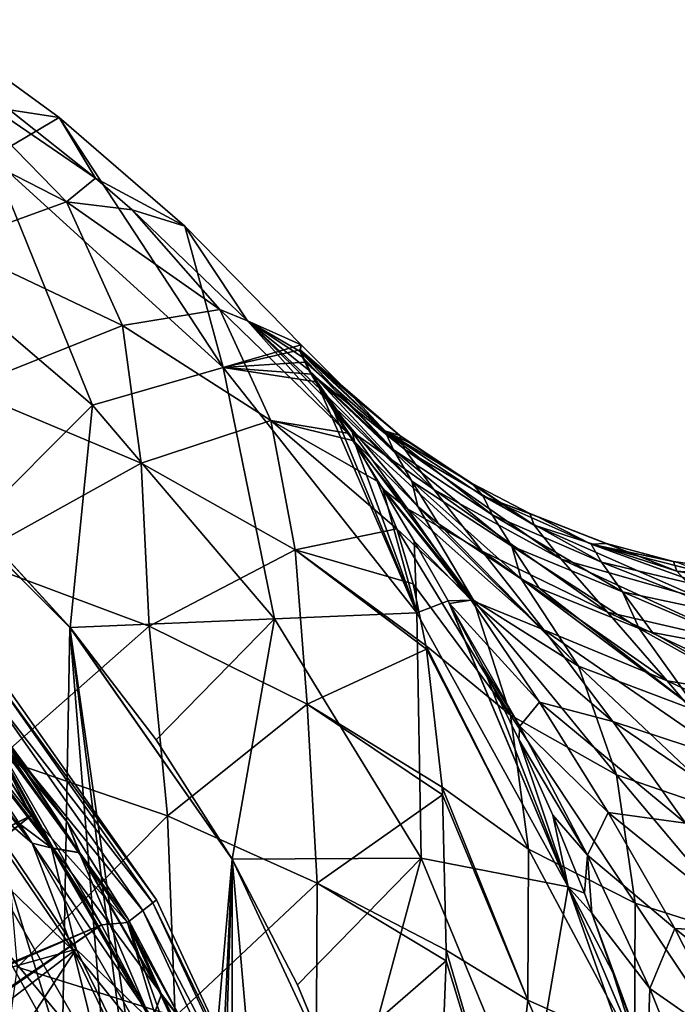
# Model space of a CAD drawing. Header units: metres. Extents: x -109 to 109, y -432 to 89.
# Tile 940 of 955: x 17 to 27, y 10 to 24. Entities that reach past the tile are written whole.
import ezdxf

# ---------------------------------------------------------------- set-up
doc = ezdxf.new("R2010")
doc.units = ezdxf.units.M
doc.layers.add('solid_506360_24502164_01', color=7, linetype='CONTINUOUS')

msp = doc.modelspace()

# ---------------------------------------------------------------- linework, layer by layer
at = {"layer": 'solid_506360_24502164_01'}
for points in [[(18.042078, 22.742723, 52.000668), (16.074038, 24.173815, 52.000668), (17.052843, 22.158894, 75.761192)], [(17.311918, 22.856043, 41.754154), (16.074038, 24.173815, 52.000668), (18.042078, 22.742723, 52.000668)], [(16.278555, 23.417765, 39.80756), (18.147871, 21.504862, 37.983829), (15.514084, 22.855165, 35.901062)], [(16.278555, 23.417765, 39.80756), (17.311918, 22.856043, 41.754154), (18.574461, 21.851274, 41.947685)], [(16.278555, 23.417765, 39.80756), (18.574461, 21.851274, 41.947685), (18.147871, 21.504862, 37.983829)], [(15.514084, 22.855165, 35.901062), (18.147871, 21.504862, 37.983829), (16.450621, 20.893602, 33.621342)], [(18.574461, 21.851274, 41.947685), (17.311918, 22.856043, 41.754154), (18.042078, 22.742723, 52.000668)], [(18.042078, 22.742723, 52.000668), (17.052843, 22.158894, 75.761192), (20.441391, 19.077881, 75.761192)], [(19.882805, 21.152348, 52.000534), (18.042078, 22.742723, 52.000668), (20.441391, 19.077881, 75.761192)], [(18.574461, 21.851274, 41.947685), (18.042078, 22.742723, 52.000668), (19.882805, 21.152348, 52.000534)], [(15.400833, 21.197428, 99.505043), (18.527231, 18.527231, 99.505043), (17.052843, 22.158894, 75.761192)], [(18.527231, 18.527231, 99.505043), (20.441391, 19.077881, 75.761192), (17.052843, 22.158894, 75.761192)], [(18.147871, 21.504862, 37.983829), (18.574461, 21.851274, 41.947685), (19.111734, 21.387255, 42.039707)], [(19.111734, 21.387255, 42.039707), (18.574461, 21.851274, 41.947685), (19.882805, 21.152348, 52.000534)], [(18.147871, 21.504862, 37.983829), (18.967747, 19.693275, 35.643936), (16.450621, 20.893602, 33.621342)], [(18.147871, 21.504862, 37.983829), (19.111734, 21.387255, 42.039707), (20.393084, 19.930351, 40.267475)], [(18.147871, 21.504862, 37.983829), (20.393084, 19.930351, 40.267475), (18.967747, 19.693275, 35.643936)], [(20.799818, 19.765907, 42.36433), (19.111734, 21.387255, 42.039707), (19.882805, 21.152348, 52.000534)], [(20.393084, 19.930351, 40.267475), (19.111734, 21.387255, 42.039707), (20.799818, 19.765907, 42.36433)], [(16.800409, 16.800444, 123.140602), (18.527231, 18.527231, 99.505043), (15.400833, 21.197428, 99.505043)], [(19.882805, 21.152348, 52.000534), (20.441391, 19.077881, 75.761192), (21.584148, 19.4133, 52.002453)], [(20.799818, 19.765907, 42.36433), (19.882805, 21.152348, 52.000534), (21.584148, 19.4133, 52.002453)], [(16.64856, 18.767406, 31.262403), (16.450621, 20.893602, 33.621342), (18.967747, 19.693275, 35.643936)], [(20.393084, 19.930351, 40.267475), (21.143637, 18.306179, 37.845978), (18.967747, 19.693275, 35.643936)], [(20.393084, 19.930351, 40.267475), (20.799818, 19.765907, 42.36433), (22.263271, 18.118952, 42.676739)], [(20.393084, 19.930351, 40.267475), (22.263271, 18.118952, 42.676739), (21.143637, 18.306179, 37.845978)], [(21.571777, 19.31638, 49.885098), (20.799818, 19.765907, 42.36433), (21.584148, 19.4133, 52.002453)], [(21.968187, 18.602377, 45.017803), (22.263271, 18.118952, 42.676739), (20.799818, 19.765907, 42.36433)], [(21.866465, 18.763359, 45.791477), (21.968187, 18.602377, 45.017803), (20.799818, 19.765907, 42.36433)], [(21.69936, 19.042915, 47.424244), (21.866465, 18.763359, 45.791477), (20.799818, 19.765907, 42.36433)], [(21.603834, 19.22975, 48.917721), (21.69936, 19.042915, 47.424244), (20.799818, 19.765907, 42.36433)], [(21.571777, 19.31638, 49.885098), (21.603834, 19.22975, 48.917721), (20.799818, 19.765907, 42.36433)], [(19.240467, 17.677408, 33.287315), (16.64856, 18.767406, 31.262403), (18.967747, 19.693275, 35.643936)], [(19.240467, 17.677408, 33.287315), (18.967747, 19.693275, 35.643936), (21.143637, 18.306179, 37.845978)], [(20.441391, 19.077881, 75.761192), (21.573608, 19.337254, 53.85384), (21.584148, 19.4133, 52.002453)], [(20.441391, 19.077881, 75.761192), (21.64831, 19.157703, 55.731483), (21.573608, 19.337254, 53.85384)], [(22.346994, 18.649813, 52.000565), (21.571777, 19.31638, 49.885098), (21.584148, 19.4133, 52.002453)], [(22.346994, 18.649813, 52.000565), (21.584148, 19.4133, 52.002453), (21.573608, 19.337254, 53.85384)], [(23.103998, 17.877472, 54.74913), (21.573608, 19.337254, 53.85384), (21.64831, 19.157703, 55.731483)], [(22.346994, 18.649813, 52.000565), (21.573608, 19.337254, 53.85384), (23.032917, 18.08346, 51.999393)], [(23.103998, 17.877472, 54.74913), (23.032917, 18.08346, 51.999393), (21.573608, 19.337254, 53.85384)], [(22.937712, 17.874149, 47.785309), (21.603834, 19.22975, 48.917721), (21.571777, 19.31638, 49.885098)], [(22.811972, 18.15144, 50.031326), (21.571777, 19.31638, 49.885098), (22.346994, 18.649813, 52.000565)], [(22.937712, 17.874149, 47.785309), (21.571777, 19.31638, 49.885098), (22.811972, 18.15144, 50.031326)], [(22.937712, 17.874149, 47.785309), (21.69936, 19.042915, 47.424244), (21.603834, 19.22975, 48.917721)], [(18.527231, 18.527231, 99.505043), (21.197428, 15.400833, 99.505043), (20.441391, 19.077881, 75.761192)], [(20.441391, 19.077881, 75.761192), (21.743332, 18.982891, 56.962063), (21.64831, 19.157703, 55.731483)], [(20.441391, 19.077881, 75.761192), (21.809498, 18.869379, 57.625797), (21.743332, 18.982891, 56.962063)], [(20.441391, 19.077881, 75.761192), (23.281528, 15.485038, 75.761192), (21.809498, 18.869379, 57.625797)], [(21.197428, 15.400833, 99.505043), (23.281528, 15.485038, 75.761192), (20.441391, 19.077881, 75.761192)], [(23.103998, 17.877472, 54.74913), (21.64831, 19.157703, 55.731483), (21.743332, 18.982891, 56.962063)], [(23.209604, 17.415489, 45.602718), (21.866465, 18.763359, 45.791477), (21.69936, 19.042915, 47.424244)], [(23.209604, 17.415489, 45.602718), (21.69936, 19.042915, 47.424244), (22.937712, 17.874149, 47.785309)], [(22.335499, 18.138844, 59.603771), (21.743332, 18.982891, 56.962063), (21.809498, 18.869379, 57.625797)], [(23.528477, 17.293633, 57.374908), (21.743332, 18.982891, 56.962063), (22.335499, 18.138844, 59.603771)], [(23.528477, 17.293633, 57.374908), (23.103998, 17.877472, 54.74913), (21.743332, 18.982891, 56.962063)], [(16.716921, 16.275846, 29.320305), (16.64856, 18.767406, 31.262403), (19.240467, 17.677408, 33.287315)], [(23.281528, 15.485038, 75.761192), (22.055727, 18.467144, 59.526768), (21.809498, 18.869379, 57.625797)], [(22.335499, 18.138844, 59.603771), (21.809498, 18.869379, 57.625797), (22.055727, 18.467144, 59.526768)], [(23.209604, 17.415489, 45.602718), (21.968187, 18.602377, 45.017803), (21.866465, 18.763359, 45.791477)], [(21.968187, 18.602377, 45.017803), (22.35685, 18.004522, 42.697643), (22.263271, 18.118952, 42.676739)], [(23.294838, 17.045685, 43.332684), (22.35685, 18.004522, 42.697643), (21.968187, 18.602377, 45.017803)], [(23.209604, 17.415489, 45.602718), (23.294838, 17.045685, 43.332684), (21.968187, 18.602377, 45.017803)], [(22.811972, 18.15144, 50.031326), (22.346994, 18.649813, 52.000565), (23.032917, 18.08346, 51.999393)], [(16.800409, 16.800444, 123.140602), (18.200739, 15.272255, 123.140602), (18.527231, 18.527231, 99.505043)], [(18.200739, 15.272255, 123.140602), (21.197428, 15.400833, 99.505043), (18.527231, 18.527231, 99.505043)], [(23.281528, 15.485038, 75.761192), (22.382633, 17.945969, 61.423927), (22.055727, 18.467144, 59.526768)], [(22.335499, 18.138844, 59.603771), (22.055727, 18.467144, 59.526768), (22.382633, 17.945969, 61.423927)], [(18.198797, 15.270495, 127), (15.270551, 18.19875, 123.161255), (15.27049, 18.198778, 127)], [(18.082249, 9.004004, 127), (18.198797, 15.270495, 127), (15.27049, 18.198778, 127)], [(17.174429, 10.633857, 127), (18.082249, 9.004004, 127), (15.27049, 18.198778, 127)], [(15.270551, 18.19875, 123.161255), (18.19875, 15.270551, 123.161255), (15.272217, 18.200769, 123.140602)], [(18.198797, 15.270495, 127), (18.19875, 15.270551, 123.161255), (15.270551, 18.19875, 123.161255)], [(18.19875, 15.270551, 123.161255), (16.800409, 16.800444, 123.140602), (15.272217, 18.200769, 123.140602)], [(21.498085, 16.412092, 35.502361), (19.240467, 17.677408, 33.287315), (21.143637, 18.306179, 37.845978)], [(21.143637, 18.306179, 37.845978), (22.263271, 18.118952, 42.676739), (22.35685, 18.004522, 42.697643)], [(22.698683, 17.415798, 41.400238), (21.143637, 18.306179, 37.845978), (22.35685, 18.004522, 42.697643)], [(22.698683, 17.415798, 41.400238), (22.986996, 16.7185, 40.165146), (21.143637, 18.306179, 37.845978)], [(21.498085, 16.412092, 35.502361), (21.143637, 18.306179, 37.845978), (22.986996, 16.7185, 40.165146)], [(23.142378, 17.010521, 61.956573), (22.335499, 18.138844, 59.603771), (22.382633, 17.945969, 61.423927)], [(24.236794, 16.390438, 59.772457), (22.335499, 18.138844, 59.603771), (23.142378, 17.010521, 61.956573)], [(24.236794, 16.390438, 59.772457), (23.528477, 17.293633, 57.374908), (22.335499, 18.138844, 59.603771)], [(22.811972, 18.15144, 50.031326), (23.185509, 17.970373, 51.999119), (24.090906, 17.38217, 51.997368)], [(24.252401, 17.195185, 50.177067), (22.811972, 18.15144, 50.031326), (24.090906, 17.38217, 51.997368)], [(22.811972, 18.15144, 50.031326), (23.032917, 18.08346, 51.999393), (23.185509, 17.970373, 51.999119)], [(24.386675, 16.920616, 48.144211), (22.811972, 18.15144, 50.031326), (24.252401, 17.195185, 50.177067)], [(24.386675, 16.920616, 48.144211), (22.937712, 17.874149, 47.785309), (22.811972, 18.15144, 50.031326)], [(24.998344, 16.771322, 54.426281), (23.185509, 17.970373, 51.999119), (23.032917, 18.08346, 51.999393)], [(24.998344, 16.771322, 54.426281), (23.032917, 18.08346, 51.999393), (23.103998, 17.877472, 54.74913)], [(24.111692, 15.671315, 41.114906), (22.698683, 17.415798, 41.400238), (22.35685, 18.004522, 42.697643)], [(24.111692, 15.671315, 41.114906), (22.35685, 18.004522, 42.697643), (23.294838, 17.045685, 43.332684)], [(23.281528, 15.485038, 75.761192), (22.781656, 17.303202, 63.299454), (22.382633, 17.945969, 61.423927)], [(23.142378, 17.010521, 61.956573), (22.382633, 17.945969, 61.423927), (22.781656, 17.303202, 63.299454)], [(24.998344, 16.771322, 54.426281), (24.090906, 17.38217, 51.997368), (23.185509, 17.970373, 51.999119)], [(24.670927, 16.465586, 46.172489), (22.937712, 17.874149, 47.785309), (24.386675, 16.920616, 48.144211)], [(24.670927, 16.465586, 46.172489), (23.209604, 17.415489, 45.602718), (22.937712, 17.874149, 47.785309)], [(25.397863, 16.274586, 56.762531), (23.103998, 17.877472, 54.74913), (23.528477, 17.293633, 57.374908)], [(24.998344, 16.771322, 54.426281), (23.103998, 17.877472, 54.74913), (25.397863, 16.274586, 56.762531)], [(19.358177, 15.294198, 31.334875), (16.716921, 16.275846, 29.320305), (19.240467, 17.677408, 33.287315)], [(19.358177, 15.294198, 31.334875), (19.240467, 17.677408, 33.287315), (21.498085, 16.412092, 35.502361)], [(24.111692, 15.671315, 41.114906), (22.986996, 16.7185, 40.165146), (22.698683, 17.415798, 41.400238)], [(23.209604, 17.415489, 45.602718), (24.810387, 15.987474, 44.164806), (23.59874, 16.792875, 43.515587)], [(24.670927, 16.465586, 46.172489), (24.810387, 15.987474, 44.164806), (23.209604, 17.415489, 45.602718)], [(23.209604, 17.415489, 45.602718), (23.59874, 16.792875, 43.515587), (23.294838, 17.045685, 43.332684)], [(24.252401, 17.195185, 50.177067), (24.090906, 17.38217, 51.997368), (24.937883, 16.943987, 51.995636)], [(24.998344, 16.771322, 54.426281), (24.937883, 16.943987, 51.995636), (24.090906, 17.38217, 51.997368)], [(23.281528, 15.485038, 75.761192), (23.240372, 16.539003, 65.131126), (22.781656, 17.303202, 63.299454)], [(24.079475, 15.672027, 64.009552), (22.781656, 17.303202, 63.299454), (23.240372, 16.539003, 65.131126)], [(24.079475, 15.672027, 64.009552), (23.142378, 17.010521, 61.956573), (22.781656, 17.303202, 63.299454)], [(26.075588, 15.4972, 58.921612), (23.528477, 17.293633, 57.374908), (24.236794, 16.390438, 59.772457)], [(25.397863, 16.274586, 56.762531), (23.528477, 17.293633, 57.374908), (26.075588, 15.4972, 58.921612)], [(24.252401, 17.195185, 50.177067), (24.937883, 16.943987, 51.995636), (25.053238, 16.891777, 51.995396)], [(25.834381, 16.493956, 50.303989), (24.252401, 17.195185, 50.177067), (25.053238, 16.891777, 51.995396)], [(25.985023, 16.230583, 48.470806), (24.252401, 17.195185, 50.177067), (25.834381, 16.493956, 50.303989)], [(25.985023, 16.230583, 48.470806), (24.386675, 16.920616, 48.144211), (24.252401, 17.195185, 50.177067)], [(23.294838, 17.045685, 43.332684), (23.59874, 16.792875, 43.515587), (25.651287, 14.705687, 42.012863)], [(24.111692, 15.671315, 41.114906), (23.294838, 17.045685, 43.332684), (25.651287, 14.705687, 42.012863)], [(25.139986, 15.237618, 61.894642), (23.142378, 17.010521, 61.956573), (24.079475, 15.672027, 64.009552)], [(25.139986, 15.237618, 61.894642), (24.236794, 16.390438, 59.772457), (23.142378, 17.010521, 61.956573)], [(26.295626, 15.794156, 46.693985), (24.386675, 16.920616, 48.144211), (25.985023, 16.230583, 48.470806)], [(26.295626, 15.794156, 46.693985), (24.670927, 16.465586, 46.172489), (24.386675, 16.920616, 48.144211)], [(27.090378, 16.09811, 54.134369), (25.053238, 16.891777, 51.995396), (24.937883, 16.943987, 51.995636)], [(24.998344, 16.771322, 54.426281), (27.090378, 16.09811, 54.134369), (24.937883, 16.943987, 51.995636)], [(25.834381, 16.493956, 50.303989), (25.053238, 16.891777, 51.995396), (26.062075, 16.504614, 51.993179)], [(27.090378, 16.09811, 54.134369), (26.062075, 16.504614, 51.993179), (25.053238, 16.891777, 51.995396)], [(18.19875, 15.270551, 123.161255), (18.200739, 15.272255, 123.140602), (16.800409, 16.800444, 123.140602)], [(23.59874, 16.792875, 43.515587), (24.810387, 15.987474, 44.164806), (25.651287, 14.705687, 42.012863)], [(24.998344, 16.771322, 54.426281), (27.460567, 15.685733, 56.214298), (27.090378, 16.09811, 54.134369)], [(24.998344, 16.771322, 54.426281), (25.397863, 16.274586, 56.762531), (27.460567, 15.685733, 56.214298)], [(23.225512, 15.912354, 38.99165), (21.498085, 16.412092, 35.502361), (22.986996, 16.7185, 40.165146)], [(24.653444, 13.989672, 39.065647), (23.225512, 15.912354, 38.99165), (22.986996, 16.7185, 40.165146)], [(24.653444, 13.989672, 39.065647), (22.986996, 16.7185, 40.165146), (24.111692, 15.671315, 41.114906)], [(23.281528, 15.485038, 75.761192), (23.740299, 15.66148, 66.890335), (23.240372, 16.539003, 65.131126)], [(24.079475, 15.672027, 64.009552), (23.240372, 16.539003, 65.131126), (23.740299, 15.66148, 66.890335)], [(24.670927, 16.465586, 46.172489), (26.541428, 15.257463, 44.926174), (25.075609, 15.847175, 44.292698)], [(26.295626, 15.794156, 46.693985), (26.541428, 15.257463, 44.926174), (24.670927, 16.465586, 46.172489)], [(24.670927, 16.465586, 46.172489), (25.075609, 15.847175, 44.292698), (24.810387, 15.987474, 44.164806)], [(25.834381, 16.493956, 50.303989), (26.062075, 16.504614, 51.993179), (27.043694, 16.238535, 51.990841)], [(25.834381, 16.493956, 50.303989), (27.043694, 16.238535, 51.990841), (27.105936, 16.225117, 51.990685)], [(27.513023, 16.067648, 50.408497), (25.834381, 16.493956, 50.303989), (27.105936, 16.225117, 51.990685)], [(27.685486, 15.824456, 48.755432), (25.834381, 16.493956, 50.303989), (27.513023, 16.067648, 50.408497)], [(27.685486, 15.824456, 48.755432), (25.985023, 16.230583, 48.470806), (25.834381, 16.493956, 50.303989)], [(27.090378, 16.09811, 54.134369), (27.043694, 16.238535, 51.990841), (26.062075, 16.504614, 51.993179)], [(21.674696, 14.147232, 33.548649), (19.358177, 15.294198, 31.334875), (21.498085, 16.412092, 35.502361)], [(23.414474, 15.007427, 37.896221), (23.423113, 14.956993, 37.840656), (21.498085, 16.412092, 35.502361)], [(21.674696, 14.147232, 33.548649), (21.498085, 16.412092, 35.502361), (23.423113, 14.956993, 37.840656)], [(23.225512, 15.912354, 38.99165), (23.414474, 15.007427, 37.896221), (21.498085, 16.412092, 35.502361)], [(26.951426, 14.491577, 60.863663), (24.236794, 16.390438, 59.772457), (25.139986, 15.237618, 61.894642)], [(26.075588, 15.4972, 58.921612), (24.236794, 16.390438, 59.772457), (26.951426, 14.491577, 60.863663)], [(17.159853, 13.359646, 28.182993), (16.716921, 16.275846, 29.320305), (19.358177, 15.294198, 31.334875)], [(25.397863, 16.274586, 56.762531), (28.103163, 15.028616, 58.171009), (27.460567, 15.685733, 56.214298)], [(25.397863, 16.274586, 56.762531), (26.075588, 15.4972, 58.921612), (28.103163, 15.028616, 58.171009)], [(28.032204, 15.422482, 47.150673), (25.985023, 16.230583, 48.470806), (27.685486, 15.824456, 48.755432)], [(28.032204, 15.422482, 47.150673), (26.295626, 15.794156, 46.693985), (25.985023, 16.230583, 48.470806)], [(27.043694, 16.238535, 51.990841), (29.255821, 15.919994, 53.598057), (27.105936, 16.225117, 51.990685)], [(27.090378, 16.09811, 54.134369), (29.255821, 15.919994, 53.598057), (27.043694, 16.238535, 51.990841)], [(27.090378, 16.09811, 54.134369), (29.501373, 15.662949, 55.266808), (29.255821, 15.919994, 53.598057)], [(27.090378, 16.09811, 54.134369), (27.460567, 15.685733, 56.214298), (29.501373, 15.662949, 55.266808)], [(24.653444, 13.989672, 39.065647), (23.414474, 15.007427, 37.896221), (23.225512, 15.912354, 38.99165)], [(24.810387, 15.987474, 44.164806), (25.075609, 15.847175, 44.292698), (27.409796, 14.044168, 42.773884)], [(25.651287, 14.705687, 42.012863), (24.810387, 15.987474, 44.164806), (27.409796, 14.044168, 42.773884)], [(25.075609, 15.847175, 44.292698), (26.541428, 15.257463, 44.926174), (27.409796, 14.044168, 42.773884)], [(26.295626, 15.794156, 46.693985), (28.420916, 14.883927, 45.587303), (26.73624, 15.200217, 45.002022)], [(28.032204, 15.422482, 47.150673), (28.420916, 14.883927, 45.587303), (26.295626, 15.794156, 46.693985)], [(26.295626, 15.794156, 46.693985), (26.73624, 15.200217, 45.002022), (26.541428, 15.257463, 44.926174)], [(23.281528, 15.485038, 75.761192), (25.497059, 11.476757, 75.761192), (23.740299, 15.66148, 66.890335)], [(24.079475, 15.672027, 64.009552), (23.740299, 15.66148, 66.890335), (23.76182, 15.622469, 66.961845)], [(25.497059, 11.476757, 75.761192), (23.76182, 15.622469, 66.961845), (23.740299, 15.66148, 66.890335)], [(25.078642, 14.177239, 65.772285), (24.079475, 15.672027, 64.009552), (23.76182, 15.622469, 66.961845)], [(25.497059, 11.476757, 75.761192), (24.260138, 14.685581, 68.542801), (23.76182, 15.622469, 66.961845)], [(24.790613, 13.828409, 68.646461), (23.76182, 15.622469, 66.961845), (24.260138, 14.685581, 68.542801)], [(25.078642, 14.177239, 65.772285), (23.76182, 15.622469, 66.961845), (24.790613, 13.828409, 68.646461)], [(26.155563, 13.89467, 63.737053), (24.079475, 15.672027, 64.009552), (25.078642, 14.177239, 65.772285)], [(26.155563, 13.89467, 63.737053), (25.139986, 15.237618, 61.894642), (24.079475, 15.672027, 64.009552)], [(24.111692, 15.671315, 41.114906), (25.651287, 14.705687, 42.012863), (26.208836, 13.113367, 40.025833)], [(24.653444, 13.989672, 39.065647), (24.111692, 15.671315, 41.114906), (26.208836, 13.113367, 40.025833)], [(21.197428, 15.400833, 99.505043), (23.345673, 11.895215, 99.505043), (23.281528, 15.485038, 75.761192)], [(23.345673, 11.895215, 99.505043), (25.497059, 11.476757, 75.761192), (23.281528, 15.485038, 75.761192)], [(26.075588, 15.4972, 58.921612), (28.947958, 14.160376, 59.972198), (28.103163, 15.028616, 58.171009)], [(26.075588, 15.4972, 58.921612), (26.951426, 14.491577, 60.863663), (28.947958, 14.160376, 59.972198)], [(19.629427, 12.514469, 30.091078), (17.159853, 13.359646, 28.182993), (19.358177, 15.294198, 31.334875)], [(18.200739, 15.272255, 123.140602), (19.462547, 13.627836, 123.140602), (21.197428, 15.400833, 99.505043)], [(19.629427, 12.514469, 30.091078), (19.358177, 15.294198, 31.334875), (21.674696, 14.147232, 33.548649)], [(19.462547, 13.627836, 123.140602), (20.576231, 11.879704, 123.140602), (21.197428, 15.400833, 99.505043)], [(20.576231, 11.879704, 123.140602), (23.345673, 11.895215, 99.505043), (21.197428, 15.400833, 99.505043)], [(18.082249, 9.004004, 127), (18.835947, 7.297035, 127), (18.198797, 15.270495, 127)], [(18.19875, 15.270551, 123.161255), (20.57411, 11.87814, 123.161255), (18.200739, 15.272255, 123.140602)], [(20.573956, 11.878408, 127), (20.57411, 11.87814, 123.161255), (18.19875, 15.270551, 123.161255)], [(20.573956, 11.878408, 127), (18.19875, 15.270551, 123.161255), (18.198797, 15.270495, 127)], [(19.856033, 3.711829, 127), (20.573956, 11.878408, 127), (18.198797, 15.270495, 127)], [(19.428892, 5.527942, 127), (19.856033, 3.711829, 127), (18.198797, 15.270495, 127)], [(18.835947, 7.297035, 127), (19.428892, 5.527942, 127), (18.198797, 15.270495, 127)], [(20.57411, 11.87814, 123.161255), (19.462547, 13.627836, 123.140602), (18.200739, 15.272255, 123.140602)], [(27.948603, 13.302591, 62.58144), (25.139986, 15.237618, 61.894642), (26.155563, 13.89467, 63.737053)], [(26.951426, 14.491577, 60.863663), (25.139986, 15.237618, 61.894642), (27.948603, 13.302591, 62.58144)], [(26.541428, 15.257463, 44.926174), (26.73624, 15.200217, 45.002022), (29.319107, 13.71238, 43.368484)], [(27.409796, 14.044168, 42.773884), (26.541428, 15.257463, 44.926174), (29.319107, 13.71238, 43.368484)], [(26.73624, 15.200217, 45.002022), (28.420916, 14.883927, 45.587303), (29.319107, 13.71238, 43.368484)], [(24.917038, 12.026036, 37.239559), (23.423113, 14.956993, 37.840656), (23.414474, 15.007427, 37.896221)], [(24.917038, 12.026036, 37.239559), (23.414474, 15.007427, 37.896221), (24.653444, 13.989672, 39.065647)], [(23.65028, 12.932843, 35.971703), (21.674696, 14.147232, 33.548649), (23.423113, 14.956993, 37.840656)], [(24.917038, 12.026036, 37.239559), (23.65028, 12.932843, 35.971703), (23.423113, 14.956993, 37.840656)], [(17.645628, 12.111583, 127.603081), (15.574496, 14.679421, 127.602806), (15.786685, 14.556914, 127.707832)], [(16.522219, 13.077328, 127.279015), (15.574496, 14.679421, 127.602806), (17.645628, 12.111583, 127.603081)], [(17.099495, 14.523862, 482.512726), (17.13969, 14.576728, 482.867004), (19.464775, 11.285946, 482.867004)], [(17.099653, 14.524072, 499.486603), (19.464775, 11.285946, 499.132996), (17.13969, 14.576728, 499.132996)], [(19.464775, 11.285946, 499.132996), (19.464775, 11.285946, 482.867004), (17.13969, 14.576728, 482.867004)], [(17.13969, 14.576728, 499.132996), (19.464775, 11.285946, 499.132996), (17.13969, 14.576728, 482.867004)], [(25.497059, 11.476757, 75.761192), (24.777325, 13.633154, 70.061996), (24.260138, 14.685581, 68.542801)], [(24.790613, 13.828409, 68.646461), (24.260138, 14.685581, 68.542801), (24.777325, 13.633154, 70.061996)], [(25.651287, 14.705687, 42.012863), (27.409796, 14.044168, 42.773884), (27.985388, 12.503866, 40.788376)], [(26.208836, 13.113367, 40.025833), (25.651287, 14.705687, 42.012863), (27.985388, 12.503866, 40.788376)], [(17.645628, 12.111583, 127.603081), (15.786685, 14.556914, 127.707832), (16.193218, 14.322203, 128.011368)], [(16.976215, 14.381011, 482.204102), (17.099495, 14.523862, 482.512726), (19.415115, 11.242269, 482.512726)], [(16.976528, 14.381383, 499.795349), (19.41531, 11.242443, 499.486603), (17.099653, 14.524072, 499.486603)], [(19.415115, 11.242269, 482.512726), (17.099495, 14.523862, 482.512726), (19.464775, 11.285946, 482.867004)], [(17.099653, 14.524072, 499.486603), (19.41531, 11.242443, 499.486603), (19.464775, 11.285946, 499.132996)], [(26.951426, 14.491577, 60.863663), (29.924505, 13.109955, 61.607117), (28.947958, 14.160376, 59.972198)], [(26.951426, 14.491577, 60.863663), (27.948603, 13.302591, 62.58144), (29.924505, 13.109955, 61.607117)], [(17.926289, 12.046083, 149.258041), (16.13755, 14.354342, 149.257706), (16.63608, 13.013494, 149.878677)], [(17.926289, 12.046083, 149.258041), (16.234152, 14.298569, 149.194809), (16.13755, 14.354342, 149.257706)], [(17.645628, 12.111583, 127.603081), (16.193218, 14.322203, 128.011368), (17.957977, 12.035647, 128.011368)], [(16.652317, 14.057141, 128.598984), (17.957977, 12.035647, 128.011368), (16.193218, 14.322203, 128.011368)], [(17.926289, 12.046083, 149.258041), (16.693419, 14.033411, 148.812241), (16.234152, 14.298569, 149.194809)], [(16.785721, 14.166849, 481.981689), (16.976215, 14.381011, 482.204102), (19.266954, 11.126086, 482.204102)], [(16.976528, 14.381383, 499.795349), (16.78615, 14.167335, 500.017975), (19.267334, 11.12639, 499.795349)], [(19.266954, 11.126086, 482.204102), (16.976215, 14.381011, 482.204102), (19.415115, 11.242269, 482.512726)], [(16.976528, 14.381383, 499.795349), (19.267334, 11.12639, 499.795349), (19.41531, 11.242443, 499.486603)], [(16.78615, 14.167335, 500.017975), (16.456501, 14.024578, 500.125549), (17.628181, 12.520082, 500.125549)], [(16.785721, 14.166849, 481.981689), (17.628214, 12.520038, 481.874451), (16.456541, 14.02453, 481.874451)], [(19.039438, 10.952619, 481.981689), (17.628214, 12.520038, 481.874451), (16.785721, 14.166849, 481.981689)], [(19.039438, 10.952619, 481.981689), (16.785721, 14.166849, 481.981689), (19.266954, 11.126086, 482.204102)], [(16.78615, 14.167335, 500.017975), (17.628181, 12.520082, 500.125549), (18.662748, 10.9182, 500.125549)], [(19.039951, 10.953012, 500.017975), (16.78615, 14.167335, 500.017975), (18.662748, 10.9182, 500.125549)], [(19.267334, 11.12639, 499.795349), (16.78615, 14.167335, 500.017975), (19.039951, 10.953012, 500.017975)], [(21.820072, 11.52899, 32.176186), (19.629427, 12.514469, 30.091078), (21.674696, 14.147232, 33.548649)], [(23.65028, 12.932843, 35.971703), (23.657324, 12.820293, 35.885216), (21.674696, 14.147232, 33.548649)], [(21.820072, 11.52899, 32.176186), (21.674696, 14.147232, 33.548649), (23.657324, 12.820293, 35.885216)], [(26.086605, 12.565284, 67.26474), (25.078642, 14.177239, 65.772285), (24.790613, 13.828409, 68.646461)], [(27.215645, 12.40582, 65.313004), (25.078642, 14.177239, 65.772285), (26.086605, 12.565284, 67.26474)], [(27.215645, 12.40582, 65.313004), (26.155563, 13.89467, 63.737053), (25.078642, 14.177239, 65.772285)], [(17.628181, 12.520082, 500.125549), (16.456501, 14.024578, 500.125549), (11.142529, 9.278677, 501)], [(16.456541, 14.02453, 481.874451), (17.628214, 12.520038, 481.874451), (11.208611, 9.19873, 481)], [(16.932144, 13.895582, 129.136353), (17.957977, 12.035647, 128.011368), (16.652317, 14.057141, 128.598984)], [(17.926289, 12.046083, 149.258041), (16.919304, 13.902996, 148.530212), (16.693419, 14.033411, 148.812241)], [(24.653444, 13.989672, 39.065647), (26.208836, 13.113367, 40.025833), (26.479975, 11.23738, 38.261509)], [(24.917038, 12.026036, 37.239559), (24.653444, 13.989672, 39.065647), (26.479975, 11.23738, 38.261509)], [(18.333481, 11.974813, 148.533813), (16.975912, 13.870314, 148.437607), (16.919304, 13.902996, 148.530212)], [(18.333481, 11.974813, 148.533813), (16.919304, 13.902996, 148.530212), (17.926289, 12.046083, 149.258041)], [(18.343243, 11.971035, 129.135635), (17.957977, 12.035647, 128.011368), (16.932144, 13.895582, 129.136353)], [(18.161165, 12.416603, 130.291641), (16.932144, 13.895582, 129.136353), (16.947525, 13.886703, 129.174316)], [(18.343243, 11.971035, 129.135635), (16.932144, 13.895582, 129.136353), (18.161165, 12.416603, 130.291641)], [(18.161165, 12.416603, 130.291641), (16.947525, 13.886703, 129.174316), (17.111927, 13.791785, 129.736801)], [(18.333481, 11.974813, 148.533813), (17.120678, 13.786733, 148.088852), (16.975912, 13.870314, 148.437607)], [(29.001616, 11.963358, 64.08139), (26.155563, 13.89467, 63.737053), (27.215645, 12.40582, 65.313004)], [(27.948603, 13.302591, 62.58144), (26.155563, 13.89467, 63.737053), (29.001616, 11.963358, 64.08139)], [(18.161165, 12.416603, 130.291641), (17.111927, 13.791785, 129.736801), (17.164658, 13.761341, 130.291641)], [(18.333481, 11.974813, 148.533813), (17.164658, 13.761341, 147.757355), (17.120678, 13.786733, 148.088852)], [(18.161165, 12.416603, 147.757355), (17.164658, 13.761341, 130.291641), (17.164658, 13.761341, 147.757355)], [(18.161165, 12.416603, 130.291641), (17.164658, 13.761341, 130.291641), (18.161165, 12.416603, 147.757355)], [(18.333481, 11.974813, 148.533813), (18.161165, 12.416603, 147.757355), (17.164658, 13.761341, 147.757355)], [(25.781425, 11.938924, 70.038277), (24.790613, 13.828409, 68.646461), (24.777325, 13.633154, 70.061996)], [(26.086605, 12.565284, 67.26474), (24.790613, 13.828409, 68.646461), (25.781425, 11.938924, 70.038277)], [(20.57411, 11.87814, 123.161255), (20.576231, 11.879704, 123.140602), (19.462547, 13.627836, 123.140602)], [(25.497059, 11.476757, 75.761192), (25.273964, 12.525002, 71.431328), (24.777325, 13.633154, 70.061996)], [(25.781425, 11.938924, 70.038277), (24.777325, 13.633154, 70.061996), (25.273964, 12.525002, 71.431328)], [(17.43071, 10.298789, 27.509512), (17.159853, 13.359646, 28.182993), (19.629427, 12.514469, 30.091078)], [(18.291603, 10.560657, 149.878677), (16.63608, 13.013494, 149.878677), (14.034099, 9.377308, 154.121323)], [(18.248299, 10.535645, 127.279015), (16.983446, 11.759403, 127.071381), (16.522219, 13.077328, 127.279015)], [(18.248299, 10.535645, 127.279015), (16.522219, 13.077328, 127.279015), (17.645628, 12.111583, 127.603081)], [(17.926289, 12.046083, 149.258041), (16.63608, 13.013494, 149.878677), (18.291603, 10.560657, 149.878677)], [(26.208836, 13.113367, 40.025833), (27.985388, 12.503866, 40.788376), (28.265142, 10.666519, 39.033787)], [(26.479975, 11.23738, 38.261509), (26.208836, 13.113367, 40.025833), (28.265142, 10.666519, 39.033787)], [(24.906075, 9.813393, 35.684017), (23.657324, 12.820293, 35.885216), (23.65028, 12.932843, 35.971703)], [(24.906075, 9.813393, 35.684017), (23.65028, 12.932843, 35.971703), (24.917038, 12.026036, 37.239559)], [(23.710369, 10.548128, 34.440777), (21.820072, 11.52899, 32.176186), (23.657324, 12.820293, 35.885216)], [(24.906075, 9.813393, 35.684017), (23.710369, 10.548128, 34.440777), (23.657324, 12.820293, 35.885216)], [(27.059372, 10.866104, 68.5065), (26.086605, 12.565284, 67.26474), (25.781425, 11.938924, 70.038277)], [(28.263813, 10.802915, 66.640327), (26.086605, 12.565284, 67.26474), (27.059372, 10.866104, 68.5065)], [(28.263813, 10.802915, 66.640327), (27.215645, 12.40582, 65.313004), (26.086605, 12.565284, 67.26474)], [(17.628181, 12.520082, 500.125549), (11.142529, 9.278677, 501), (12.006759, 8.129437, 501)], [(17.628214, 12.520038, 481.874451), (12.056252, 8.055855, 481), (11.208611, 9.19873, 481)], [(18.662748, 10.9182, 500.125549), (17.628181, 12.520082, 500.125549), (12.006759, 8.129437, 501)], [(17.628214, 12.520038, 481.874451), (18.662771, 10.918159, 481.874451), (12.056252, 8.055855, 481)], [(19.741207, 9.5769, 29.310665), (17.43071, 10.298789, 27.509512), (19.629427, 12.514469, 30.091078)], [(19.039438, 10.952619, 481.981689), (18.662771, 10.918159, 481.874451), (17.628214, 12.520038, 481.874451)], [(18.161165, 12.416603, 130.291641), (18.161165, 12.416603, 147.757355), (19.052559, 11, 147.757355)], [(18.333481, 11.974813, 148.533813), (19.052559, 11, 147.757355), (18.161165, 12.416603, 147.757355)], [(19.052559, 11, 130.291641), (18.161165, 12.416603, 130.291641), (19.052559, 11, 147.757355)], [(18.343243, 11.971035, 129.135635), (18.161165, 12.416603, 130.291641), (19.052559, 11, 130.291641)], [(19.741207, 9.5769, 29.310665), (19.629427, 12.514469, 30.091078), (21.820072, 11.52899, 32.176186)], [(25.497059, 11.476757, 75.761192), (25.735838, 11.382521, 72.643227), (25.273964, 12.525002, 71.431328)], [(25.781425, 11.938924, 70.038277), (25.273964, 12.525002, 71.431328), (25.735838, 11.382521, 72.643227)], [(17.645628, 12.111583, 127.603081), (17.957977, 12.035647, 128.011368), (19.402166, 9.534242, 128.011368)], [(19.311754, 9.225768, 127.603081), (17.645628, 12.111583, 127.603081), (19.402166, 9.534242, 128.011368)], [(18.248299, 10.535645, 127.279015), (17.645628, 12.111583, 127.603081), (19.311754, 9.225768, 127.603081)], [(19.395359, 9.501576, 149.258041), (17.926289, 12.046083, 149.258041), (18.291603, 10.560657, 149.878677)], [(18.333481, 11.974813, 148.533813), (17.926289, 12.046083, 149.258041), (19.395359, 9.501576, 149.258041)], [(19.538841, 9.900195, 129.135635), (19.402166, 9.534242, 128.011368), (17.957977, 12.035647, 128.011368)], [(19.538841, 9.900195, 129.135635), (17.957977, 12.035647, 128.011368), (18.343243, 11.971035, 129.135635)], [(19.537247, 9.889825, 148.533813), (19.052559, 11, 147.757355), (18.333481, 11.974813, 148.533813)], [(19.537247, 9.889825, 148.533813), (18.333481, 11.974813, 148.533813), (19.395359, 9.501576, 149.258041)], [(19.538841, 9.900195, 129.135635), (18.343243, 11.971035, 129.135635), (19.052559, 11, 130.291641)], [(24.906075, 9.813393, 35.684017), (24.917038, 12.026036, 37.239559), (26.468746, 9.114486, 36.769703)], [(24.917038, 12.026036, 37.239559), (26.479975, 11.23738, 38.261509), (26.468746, 9.114486, 36.769703)], [(19.856033, 3.711829, 127), (20.113829, 1.863748, 127), (20.573956, 11.878408, 127)], [(20.113829, 1.863748, 127), (20.200001, 0, 127), (20.573956, 11.878408, 127)], [(20.200001, 0, 127), (20.573956, -11.878408, 127), (20.573956, 11.878408, 127)], [(22.323967, 8.125516, 127), (20.57411, 11.87814, 123.161255), (20.573956, 11.878408, 127)], [(22.323967, -8.125516, 127), (22.323967, 8.125516, 127), (20.573956, 11.878408, 127)], [(20.573956, -11.878408, 127), (22.323967, -8.125516, 127), (20.573956, 11.878408, 127)], [(20.57411, 11.87814, 123.161255), (21.533318, 10.041159, 123.140602), (20.576231, 11.879704, 123.140602)], [(20.57411, 11.87814, 123.161255), (22.324139, 8.125088, 123.161255), (21.533318, 10.041159, 123.140602)], [(22.323967, 8.125516, 127), (22.324139, 8.125088, 123.161255), (20.57411, 11.87814, 123.161255)], [(20.576231, 11.879704, 123.140602), (21.533318, 10.041159, 123.140602), (23.345673, 11.895215, 99.505043)], [(21.533318, 10.041159, 123.140602), (22.326523, 8.126194, 123.140602), (23.345673, 11.895215, 99.505043)], [(22.326523, 8.126194, 123.140602), (24.919071, 8.096697, 99.505043), (23.345673, 11.895215, 99.505043)], [(23.345673, 11.895215, 99.505043), (24.919071, 8.096697, 99.505043), (25.497059, 11.476757, 75.761192)], [(25.781425, 11.938924, 70.038277), (25.735838, 11.382521, 72.643227), (25.846989, 11.087591, 72.927444)], [(26.694347, 9.983889, 71.160019), (25.781425, 11.938924, 70.038277), (25.846989, 11.087591, 72.927444)], [(27.059372, 10.866104, 68.5065), (25.781425, 11.938924, 70.038277), (26.694347, 9.983889, 71.160019)], [(16.983446, 11.759403, 127.071381), (18.675158, 8.829469, 127.071381), (17.174429, 10.633857, 127)], [(18.248299, 10.535645, 127.279015), (18.675158, 8.829469, 127.071381), (16.983446, 11.759403, 127.071381)], [(21.808468, 8.734215, 31.266796), (19.741207, 9.5769, 29.310665), (21.820072, 11.52899, 32.176186)], [(21.808468, 8.734215, 31.266796), (21.820072, 11.52899, 32.176186), (23.708729, 10.392606, 34.360573)], [(23.710369, 10.548128, 34.440777), (23.708729, 10.392606, 34.360573), (21.820072, 11.52899, 32.176186)], [(24.919071, 8.096697, 99.505043), (27.027802, 7.154575, 75.799019), (25.497059, 11.476757, 75.761192)], [(25.497059, 11.476757, 75.761192), (25.846989, 11.087591, 72.927444), (25.735838, 11.382521, 72.643227)], [(25.497059, 11.476757, 75.761192), (26.154776, 10.221238, 73.700211), (25.846989, 11.087591, 72.927444)], [(25.497059, 11.476757, 75.761192), (26.52644, 9.053062, 74.609268), (26.154776, 10.221238, 73.700211)], [(25.497059, 11.476757, 75.761192), (27.027802, 7.154575, 75.799019), (26.52644, 9.053062, 74.609268)], [(19.415115, 11.242269, 482.512726), (19.464775, 11.285946, 482.867004), (21.165628, 7.633227, 482.867004)], [(19.41531, 11.242443, 499.486603), (21.165628, 7.633227, 499.132996), (19.464775, 11.285946, 499.132996)], [(21.165628, 7.633227, 499.132996), (21.165628, 7.633227, 482.867004), (19.464775, 11.285946, 482.867004)], [(19.464775, 11.285946, 499.132996), (21.165628, 7.633227, 499.132996), (19.464775, 11.285946, 482.867004)], [(15.555336, 10.967541, 693.677673), (15.831641, 11.158349, 694.317688), (17.498758, 7.949944, 693.727661)], [(17.498758, 7.949944, 693.727661), (15.831641, 11.158349, 694.317688), (16.34127, 10.570304, 694.884521)], [(17.500658, 7.974866, 695.111328), (15.83336, 11.183619, 695.701355), (17.196888, 7.862982, 695.757324)], [(16.34127, 10.570304, 694.884521), (15.83336, 11.183619, 695.701355), (17.500658, 7.974866, 695.111328)], [(16.420448, 11.197637, 779.617126), (17.892433, 7.944828, 778.787598), (16.139029, 11.058893, 778.934631)], [(16.420448, 11.197637, 779.617126), (16.942438, 10.444645, 780.140076), (17.892433, 7.944828, 778.787598)], [(19.039438, 10.952619, 481.981689), (19.266954, 11.126086, 482.204102), (20.94108, 7.515084, 482.204102)], [(19.267334, 11.12639, 499.795349), (19.039951, 10.953012, 500.017975), (20.941509, 7.515308, 499.795349)], [(19.266954, 11.126086, 482.204102), (19.415115, 11.242269, 482.512726), (21.108517, 7.600383, 482.512726)], [(20.94108, 7.515084, 482.204102), (19.266954, 11.126086, 482.204102), (21.108517, 7.600383, 482.512726)], [(19.267334, 11.12639, 499.795349), (21.108742, 7.600514, 499.486603), (19.41531, 11.242443, 499.486603)], [(19.267334, 11.12639, 499.795349), (20.941509, 7.515308, 499.795349), (21.108742, 7.600514, 499.486603)], [(21.108517, 7.600383, 482.512726), (19.415115, 11.242269, 482.512726), (21.165628, 7.633227, 482.867004)], [(19.41531, 11.242443, 499.486603), (21.108742, 7.600514, 499.486603), (21.165628, 7.633227, 499.132996)], [(26.468746, 9.114486, 36.769703), (26.479975, 11.23738, 38.261509), (28.253614, 8.575206, 37.565029)], [(26.479975, 11.23738, 38.261509), (28.265142, 10.666519, 39.033787), (28.253614, 8.575206, 37.565029)], [(17.193357, 7.814935, 693.08667), (15.555336, 10.967541, 693.677673), (17.498758, 7.949944, 693.727661)], [(16.139029, 11.058893, 778.934631), (17.583546, 7.859836, 778.118591), (16.193077, 9.904565, 778.112854)], [(17.892433, 7.944828, 778.787598), (17.583546, 7.859836, 778.118591), (16.139029, 11.058893, 778.934631)], [(19.052559, 11, 130.291641), (19.052559, 11, 147.757355), (19.833677, 9.51973, 147.757355)], [(19.537247, 9.889825, 148.533813), (19.833677, 9.51973, 147.757355), (19.052559, 11, 147.757355)], [(19.833677, 9.51973, 130.291641), (19.052559, 11, 130.291641), (19.833677, 9.51973, 147.757355)], [(19.538841, 9.900195, 129.135635), (19.052559, 11, 130.291641), (19.833677, 9.51973, 130.291641)], [(26.655355, 8.879719, 73.905464), (25.846989, 11.087591, 72.927444), (26.154776, 10.221238, 73.700211)], [(26.694347, 9.983889, 71.160019), (25.846989, 11.087591, 72.927444), (26.655355, 8.879719, 73.905464)], [(18.662748, 10.9182, 500.125549), (12.006759, 8.129437, 501), (12.75281, 6.900412, 501)], [(18.662771, 10.918159, 481.874451), (12.787885, 6.835185, 481), (12.056252, 8.055855, 481)], [(19.552151, 9.231393, 500.125549), (18.662748, 10.9182, 500.125549), (12.75281, 6.900412, 501)], [(18.662771, 10.918159, 481.874451), (19.552168, 9.231358, 481.874451), (12.787885, 6.835185, 481)], [(17.575296, 7.715286, 673.221497), (15.930404, 10.86249, 673.79718), (15.836254, 10.806134, 674.485962)], [(16.059824, 10.426659, 673.033691), (15.930404, 10.86249, 673.79718), (17.575296, 7.715286, 673.221497)], [(19.039951, 10.953012, 500.017975), (18.662748, 10.9182, 500.125549), (19.552151, 9.231393, 500.125549)], [(19.039438, 10.952619, 481.981689), (19.552168, 9.231358, 481.874451), (18.662771, 10.918159, 481.874451)], [(20.685005, 7.388544, 481.981689), (19.552168, 9.231358, 481.874451), (19.039438, 10.952619, 481.981689)], [(20.685005, 7.388544, 481.981689), (19.039438, 10.952619, 481.981689), (20.94108, 7.515084, 482.204102)], [(19.039951, 10.953012, 500.017975), (19.552151, 9.231393, 500.125549), (20.289473, 7.472784, 500.125549)], [(20.685583, 7.388832, 500.017975), (19.039951, 10.953012, 500.017975), (20.289473, 7.472784, 500.125549)], [(20.941509, 7.515308, 499.795349), (19.039951, 10.953012, 500.017975), (20.685583, 7.388832, 500.017975)], [(27.95878, 9.103832, 69.51535), (27.059372, 10.866104, 68.5065), (26.694347, 9.983889, 71.160019)], [(29.252619, 9.110509, 67.734039), (27.059372, 10.866104, 68.5065), (27.95878, 9.103832, 69.51535)], [(29.252619, 9.110509, 67.734039), (28.263813, 10.802915, 66.640327), (27.059372, 10.866104, 68.5065)], [(15.570789, 10.624281, 675.130005), (17.468138, 7.67994, 673.910645), (15.836254, 10.806134, 674.485962)], [(17.575296, 7.715286, 673.221497), (15.836254, 10.806134, 674.485962), (17.468138, 7.67994, 673.910645)], [(18.291603, 10.560657, 149.878677), (14.034099, 9.377308, 154.121323), (14.885659, 7.956569, 154.121323)], [(18.291603, 10.560657, 149.878677), (14.885659, 7.956569, 154.121323), (15.593862, 6.459205, 154.121323)], [(15.570789, 10.624281, 675.130005), (17.172611, 7.547994, 674.553345), (17.468138, 7.67994, 673.910645)], [(19.588058, 7.900517, 149.878677), (18.291603, 10.560657, 149.878677), (15.593862, 6.459205, 154.121323)], [(17.875551, 7.302062, 694.300476), (16.34127, 10.570304, 694.884521), (17.500658, 7.974866, 695.111328)], [(17.498758, 7.949944, 693.727661), (16.34127, 10.570304, 694.884521), (17.875551, 7.302062, 694.300476)], [(18.003481, 7.30402, 715.451843), (16.538902, 10.598312, 716.034424), (17.286425, 8.854523, 716.415039)], [(17.284548, 8.829545, 715.031372), (16.538902, 10.598312, 716.034424), (18.003481, 7.30402, 715.451843)], [(16.815067, 10.594325, 759.020081), (16.615129, 10.500598, 759.508423), (17.826866, 7.149704, 759.080933)], [(16.615129, 10.459661, 757.163147), (16.813284, 10.569356, 757.641907), (18.139795, 7.204752, 757.051819)], [(18.12928, 7.286331, 736.600403), (16.730532, 10.620008, 737.184021), (17.057507, 9.72771, 737.718811)], [(17.055655, 9.702678, 736.335205), (16.730532, 10.620008, 737.184021), (18.12928, 7.286331, 736.600403)], [(16.813284, 10.569356, 757.641907), (16.843655, 10.586812, 757.752075), (18.243034, 7.281557, 757.751526)], [(18.139795, 7.204752, 757.051819), (16.813284, 10.569356, 757.641907), (18.243034, 7.281557, 757.751526)], [(16.843655, 10.607117, 758.915405), (16.815067, 10.594325, 759.020081), (18.141764, 7.229473, 758.435486)], [(18.141764, 7.229473, 758.435486), (16.815067, 10.594325, 759.020081), (17.826866, 7.149704, 759.080933)], [(16.916752, 10.634335, 758.333069), (16.843655, 10.607117, 758.915405), (18.141764, 7.229473, 758.435486)], [(16.843655, 10.586812, 757.752075), (16.916752, 10.634335, 758.333069), (18.243034, 7.281557, 757.751526)], [(18.243034, 7.281557, 757.751526), (16.916752, 10.634335, 758.333069), (18.141764, 7.229473, 758.435486)], [(18.675158, 8.829469, 127.071381), (18.082249, 9.004004, 127), (17.174429, 10.633857, 127)], [(19.586418, 7.769971, 127.279015), (18.675158, 8.829469, 127.071381), (18.248299, 10.535645, 127.279015)], [(19.586418, 7.769971, 127.279015), (18.248299, 10.535645, 127.279015), (19.311754, 9.225768, 127.603081)], [(19.395359, 9.501576, 149.258041), (18.291603, 10.560657, 149.878677), (19.588058, 7.900517, 149.878677)], [(24.632195, 7.389018, 34.439079), (23.708729, 10.392606, 34.360573), (23.710369, 10.548128, 34.440777)], [(24.632195, 7.389018, 34.439079), (23.710369, 10.548128, 34.440777), (24.906075, 9.813393, 35.684017)], [(16.059824, 10.426659, 673.033691), (17.575296, 7.715286, 673.221497), (17.647062, 7.201083, 672.447693)], [(16.059824, 10.426659, 673.033691), (17.647062, 7.201083, 672.447693), (17.17042, 7.501857, 671.882813)], [(16.23815, 10.257615, 756.632874), (16.519306, 10.407792, 756.999023), (17.823206, 7.102029, 756.410278)], [(16.519306, 10.407792, 756.999023), (16.615129, 10.459661, 757.163147), (18.139795, 7.204752, 757.051819)], [(17.823206, 7.102029, 756.410278), (16.519306, 10.407792, 756.999023), (18.139795, 7.204752, 757.051819)], [(16.615129, 10.500598, 759.508423), (16.522696, 10.456126, 759.668762), (17.826866, 7.149704, 759.080933)], [(17.826866, 7.149704, 759.080933), (16.522696, 10.456126, 759.668762), (17.339882, 7.018376, 759.622742)], [(18.260437, 7.134227, 779.306152), (16.942438, 10.444645, 780.140076), (17.210165, 9.590661, 780.652039)], [(17.892433, 7.944828, 778.787598), (16.942438, 10.444645, 780.140076), (18.260437, 7.134227, 779.306152)], [(23.61344, 7.908229, 33.350719), (21.808468, 8.734215, 31.266796), (23.708729, 10.392606, 34.360573)], [(24.632195, 7.389018, 34.439079), (23.61344, 7.908229, 33.350719), (23.708729, 10.392606, 34.360573)], [(16.065237, 10.166227, 756.46344), (16.23815, 10.257615, 756.632874), (17.823206, 7.102029, 756.410278)], [(19.741207, 9.5769, 29.310665), (17.013798, 7.341254, 26.939192), (17.43071, 10.298789, 27.509512)], [(15.987971, 10.171016, 651.841797), (16.545416, 9.474619, 652.390015), (17.599274, 6.957314, 651.255554)], [(15.987971, 10.171016, 651.841797), (17.599274, 6.957314, 651.255554), (16.169762, 9.207989, 651.05127)], [(17.33482, 6.951487, 755.874512), (16.065237, 10.166227, 756.46344), (17.823206, 7.102029, 756.410278)], [(26.655355, 8.879719, 73.905464), (26.154776, 10.221238, 73.700211), (26.52644, 9.053062, 74.609268)], [(16.025894, 9.990503, 632.172852), (17.640591, 6.738189, 631.522522), (17.353132, 7.734942, 631.017456)], [(16.866026, 7.737466, 632.38678), (17.640591, 6.738189, 631.522522), (16.025894, 9.990503, 632.172852)], [(22.324139, 8.125088, 123.161255), (22.326523, 8.126194, 123.140602), (21.533318, 10.041159, 123.140602)], [(27.495279, 7.989914, 72.031509), (26.694347, 9.983889, 71.160019), (26.655355, 8.879719, 73.905464)], [(27.95878, 9.103832, 69.51535), (26.694347, 9.983889, 71.160019), (27.495279, 7.989914, 72.031509)], [(16.067642, 9.917164, 523.428955), (16.224007, 9.886316, 524.112976), (17.64118, 6.734065, 523.067322)], [(16.128988, 9.167738, 522.716248), (16.067642, 9.917164, 523.428955), (17.64118, 6.734065, 523.067322)], [(17.643095, 6.734796, 524.451233), (16.069386, 9.918241, 524.812866), (17.336855, 6.617896, 525.095154)], [(16.224007, 9.886316, 524.112976), (16.069386, 9.918241, 524.812866), (17.643095, 6.734796, 524.451233)], [(17.583546, 7.859836, 778.118591), (17.404551, 6.738641, 777.318848), (16.193077, 9.904565, 778.112854)], [(17.786337, 6.681448, 523.752136), (16.224007, 9.886316, 524.112976), (17.643095, 6.734796, 524.451233)], [(17.64118, 6.734065, 523.067322), (16.224007, 9.886316, 524.112976), (17.786337, 6.681448, 523.752136)], [(16.714672, 9.833027, 781.424622), (17.935915, 6.57904, 780.574097), (17.210165, 9.590661, 780.652039)], [(17.285795, 6.975843, 781.263855), (17.935915, 6.57904, 780.574097), (16.714672, 9.833027, 781.424622)], [(19.537247, 9.889825, 148.533813), (19.395359, 9.501576, 149.258041), (20.5, 7.701069, 148.530182)], [(19.538841, 9.900195, 129.135635), (20.5, 7.715877, 129.136353), (19.402166, 9.534242, 128.011368)], [(19.537247, 9.889825, 148.533813), (20.5, 7.701069, 148.530182), (19.833677, 9.51973, 147.757355)], [(19.538841, 9.900195, 129.135635), (20.5, 7.98436, 130.291641), (20.5, 7.923471, 129.736801)], [(19.538841, 9.900195, 129.135635), (19.833677, 9.51973, 130.291641), (20.5, 7.98436, 130.291641)], [(19.538841, 9.900195, 129.135635), (20.5, 7.923471, 129.736801), (20.5, 7.733636, 129.174316)], [(19.538841, 9.900195, 129.135635), (20.5, 7.733636, 129.174316), (20.5, 7.715877, 129.136353)], [(24.632195, 7.389018, 34.439079), (24.906075, 9.813393, 35.684017), (26.187996, 6.787706, 35.591061)], [(24.906075, 9.813393, 35.684017), (26.468746, 9.114486, 36.769703), (26.187996, 6.787706, 35.591061)]]:
    msp.add_3dface(points, dxfattribs=at)

doc.saveas('drawing.dxf')
